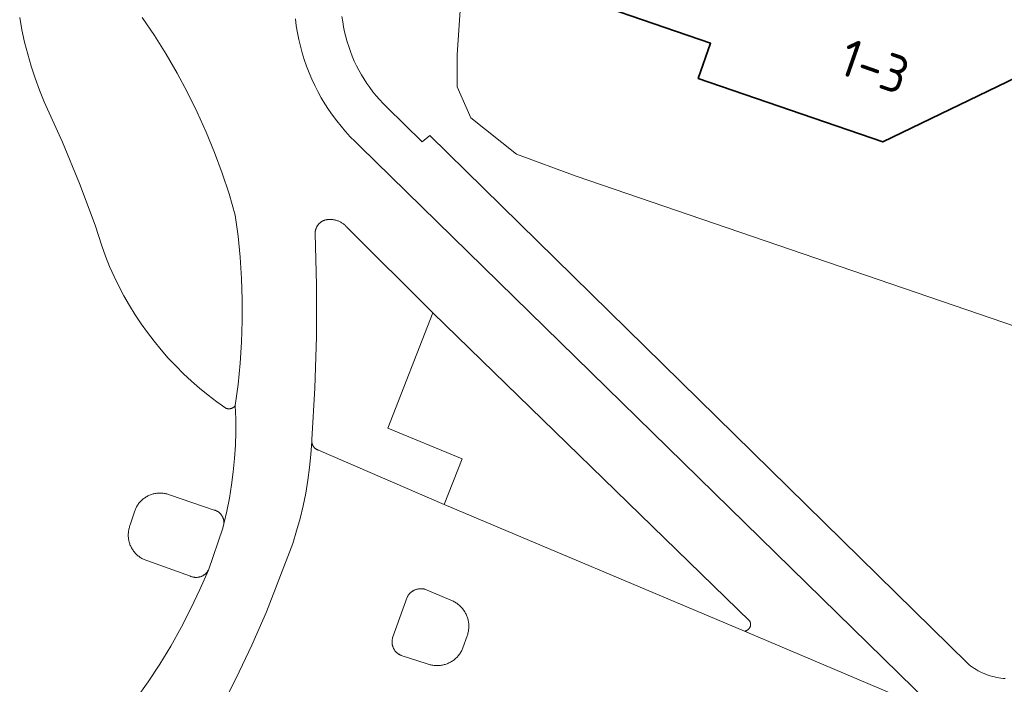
# Model space of a CAD drawing. Header units: metres. Extents: x 149984 to 156489, y 469398 to 478068.
# Tile 278 of 656: x 153631 to 153667, y 472500 to 472523. Entities that reach past the tile are written whole.
import ezdxf
from ezdxf.enums import TextEntityAlignment as Align

# ---------------------------------------------------------------- set-up
doc = ezdxf.new("R2010")
doc.units = ezdxf.units.M
doc.header["$LTSCALE"] = 0.75
for name, color, linetype, lineweight in [('B-WE-GR-BEPLANTING_CULTUUR_HEESTERS-GV', 252, 'Continuous', 18), ('B-WE-OG-BEBOUWING-GV', 6, 'Continuous', 35), ('B-WE-OG-BEBOUWING-T18', 1, 'Continuous', 18), ('B-WE-OG-TERREIN_BEGROEID-GV', 252, 'Continuous', 18), ('B-WE-OG-TERREIN_ERF-GV', 252, 'Continuous', 18), ('B-WE-VH-GESLOTENVERHARDING_ASFALT-GV', 252, 'Continuous', 18), ('B-WE-VH-GESLOTENVERHARDING_BETON-GV', 252, 'Continuous', 18), ('B-WE-VH-OPENVERHARDING_TEGEL-GV', 252, 'Continuous', 18)]:
    doc.layers.add(name, color=color, linetype=linetype, lineweight=lineweight)
doc.styles.add('NLCS-ISO-M750-T18', font='NLCS-ISO.ttf', dxfattribs={"height": 1.35})

msp = doc.modelspace()

# ---------------------------------------------------------------- linework, layer by layer
at = {"layer": 'B-WE-GR-BEPLANTING_CULTUUR_HEESTERS-GV', "flags": 128}
for points in [[(153674.276, 472509.982), (153651.233, 472517.863), (153649.094, 472518.657), (153647.453, 472519.95), (153646.964, 472521.067), (153646.964, 472522.22), (153647.097, 472524.157)], [(153642.835, 472523.586), (153642.86, 472523.403), (153642.891, 472523.221), (153642.928, 472523.04), (153642.971, 472522.861), (153643.02, 472522.683), (153643.076, 472522.507), (153643.137, 472522.333), (153643.205, 472522.161), (153643.278, 472521.992), (153643.357, 472521.825), (153643.442, 472521.661), (153643.532, 472521.5), (153643.628, 472521.342), (153643.729, 472521.188), (153643.835, 472521.037), (153643.947, 472520.89), (153644.063, 472520.746), (153644.184, 472520.607), (153644.31, 472520.472), (153644.441, 472520.342), (153645.711, 472519.089), (153645.982, 472519.327), (153665.279, 472500.399), (153665.339, 472500.349), (153665.401, 472500.301), (153665.465, 472500.255), (153665.53, 472500.212), (153665.597, 472500.171), (153665.665, 472500.132), (153665.734, 472500.095), (153665.805, 472500.061), (153665.876, 472500.029), (153665.949, 472500), (153666.023, 472499.973), (153666.097, 472499.949), (153666.172, 472499.927), (153666.248, 472499.908), (153666.325, 472499.891), (153666.402, 472499.877), (153666.48, 472499.866), (153666.558, 472499.857), (153666.636, 472499.851)]]:
    msp.add_lwpolyline(points, dxfattribs=at)
at = {"layer": 'B-WE-OG-BEBOUWING-GV', "flags": 128}
msp.add_lwpolyline([(153658.827, 472527.132), (153660.662, 472532.316), (153653.45, 472534.796), (153652.14, 472531.07), (153651.62, 472531.249), (153650.705, 472528.646), (153651.225, 472528.467), (153649.918, 472524.746), (153656.063, 472522.632), (153655.621, 472521.369), (153662.239, 472519.092), (153675.657, 472525.568), (153677.969, 472532.184), (153671.827, 472534.278), (153669.662, 472527.927), (153667.793, 472528.484), (153664.754, 472527.175), (153664.093, 472525.288)], close=True, dxfattribs=at)
at = {"layer": 'B-WE-OG-TERREIN_BEGROEID-GV', "flags": 128}
msp.add_lwpolyline([(153631.27, 472523.558), (153631.351, 472523.114), (153631.447, 472522.674), (153631.557, 472522.236), (153631.682, 472521.803), (153631.822, 472521.374), (153631.976, 472520.95), (153632.144, 472520.532), (153632.802, 472519.077), (153633.416, 472517.602), (153633.983, 472516.109), (153634.093, 472515.733), (153634.215, 472515.361), (153634.35, 472514.993), (153634.497, 472514.629), (153634.656, 472514.271), (153634.828, 472513.919), (153635.01, 472513.572), (153635.205, 472513.232), (153635.41, 472512.898), (153635.627, 472512.572), (153635.855, 472512.253), (153636.093, 472511.942), (153636.341, 472511.638), (153636.599, 472511.344), (153636.868, 472511.058), (153637.145, 472510.781), (153637.432, 472510.514), (153637.727, 472510.257), (153638.031, 472510.009), (153638.343, 472509.772), (153638.663, 472509.546), (153638.672, 472509.542), (153638.681, 472509.539), (153638.69, 472509.536), (153638.699, 472509.533), (153638.709, 472509.53), (153638.718, 472509.528), (153638.728, 472509.526), (153638.737, 472509.525), (153638.747, 472509.524), (153638.756, 472509.523), (153638.766, 472509.522), (153638.776, 472509.522), (153638.785, 472509.522), (153638.795, 472509.523), (153638.804, 472509.523), (153638.814, 472509.525), (153638.824, 472509.526), (153638.833, 472509.528), (153638.843, 472509.53), (153638.852, 472509.532), (153638.861, 472509.535), (153638.87, 472509.538), (153638.879, 472509.541), (153638.888, 472509.545), (153638.897, 472509.549), (153638.906, 472509.553), (153638.914, 472509.558), (153638.923, 472509.563), (153638.931, 472509.568), (153638.939, 472509.573), (153638.947, 472509.579), (153638.954, 472509.585), (153638.962, 472509.591), (153638.969, 472509.598), (153638.976, 472509.604), (153638.983, 472509.611), (153638.989, 472509.618), (153638.995, 472509.626), (153639.001, 472509.633), (153639.007, 472509.641), (153639.107, 472510.396), (153639.182, 472511.154), (153639.232, 472511.914), (153639.257, 472512.675), (153639.257, 472513.437), (153639.232, 472514.198), (153639.181, 472514.958), (153639.106, 472515.716), (153639.005, 472516.471), (153638.782, 472517.226), (153638.534, 472517.973), (153638.261, 472518.711), (153637.962, 472519.439), (153637.638, 472520.157), (153637.291, 472520.863), (153636.919, 472521.557), (153636.524, 472522.238), (153636.106, 472522.905), (153635.665, 472523.557)], dxfattribs=at)
msp.add_lwpolyline([(153657.489, 472501.856), (153657.487, 472501.865), (153657.484, 472501.873), (153657.481, 472501.881), (153657.478, 472501.889), (153657.475, 472501.896), (153657.471, 472501.904), (153646.092, 472512.968), (153644.475, 472508.823), (153647.151, 472507.735), (153646.505, 472506.095), (153657.274, 472501.552), (153657.282, 472501.553), (153657.291, 472501.554), (153657.299, 472501.556), (153657.307, 472501.557), (153657.316, 472501.559), (153657.324, 472501.562), (153657.332, 472501.564), (153657.34, 472501.567), (153657.348, 472501.57), (153657.356, 472501.574), (153657.363, 472501.577), (153657.371, 472501.581), (153657.378, 472501.586), (153657.385, 472501.59), (153657.392, 472501.595), (153657.399, 472501.6), (153657.406, 472501.605), (153657.412, 472501.61), (153657.419, 472501.616), (153657.425, 472501.622), (153657.431, 472501.628), (153657.436, 472501.634), (153657.442, 472501.641), (153657.447, 472501.648), (153657.452, 472501.654), (153657.457, 472501.661), (153657.461, 472501.669), (153657.466, 472501.676), (153657.47, 472501.683), (153657.473, 472501.691), (153657.477, 472501.699), (153657.48, 472501.707), (153657.483, 472501.714), (153657.486, 472501.723), (153657.488, 472501.731), (153657.49, 472501.739), (153657.492, 472501.747), (153657.493, 472501.756), (153657.495, 472501.764), (153657.496, 472501.772), (153657.496, 472501.781), (153657.497, 472501.789), (153657.497, 472501.798), (153657.496, 472501.806), (153657.496, 472501.815), (153657.495, 472501.823), (153657.494, 472501.832), (153657.493, 472501.84), (153657.491, 472501.848)], close=True, dxfattribs=at)
at = {"layer": 'B-WE-OG-TERREIN_ERF-GV', "flags": 128}
msp.add_lwpolyline([(153666.499, 472587.068), (153649.921, 472540.687), (153647.551, 472534.195), (153647.686, 472532.437), (153648.66, 472531.601), (153647.76, 472526.82), (153647.453, 472525.589), (153647.097, 472524.157), (153646.964, 472522.22), (153646.964, 472521.067), (153647.453, 472519.95), (153649.094, 472518.657), (153651.233, 472517.863), (153674.276, 472509.982), (153675.98, 472514.68), (153678.12, 472520.75), (153688.66, 472550.4)], dxfattribs=at)
msp.add_lwpolyline([(153658.827, 472527.132), (153664.093, 472525.288), (153664.754, 472527.175), (153667.793, 472528.484), (153669.662, 472527.927), (153671.827, 472534.278), (153677.969, 472532.184), (153675.657, 472525.568), (153662.239, 472519.092), (153655.621, 472521.369), (153656.063, 472522.632), (153649.918, 472524.746), (153651.225, 472528.467), (153650.705, 472528.646), (153651.62, 472531.249), (153652.14, 472531.07), (153653.45, 472534.796), (153660.662, 472532.316)], close=True, dxfattribs=at)
at = {"layer": 'B-WE-VH-GESLOTENVERHARDING_ASFALT-GV', "flags": 128}
for points in [[(153635.439, 472499.109), (153635.877, 472499.731), (153636.294, 472500.367), (153636.689, 472501.018), (153637.061, 472501.681), (153637.411, 472502.357), (153637.737, 472503.044), (153638.04, 472503.742), (153638.031, 472503.727), (153638.023, 472503.712), (153638.013, 472503.698), (153638.004, 472503.684), (153637.993, 472503.67), (153637.983, 472503.657), (153637.972, 472503.644), (153637.96, 472503.631), (153637.948, 472503.619), (153637.936, 472503.608), (153637.923, 472503.596), (153637.91, 472503.585), (153637.896, 472503.575), (153637.882, 472503.565), (153637.868, 472503.556), (153637.854, 472503.547), (153637.839, 472503.538), (153637.824, 472503.53), (153637.808, 472503.523), (153637.793, 472503.516), (153637.777, 472503.51), (153637.761, 472503.504), (153637.745, 472503.499), (153637.728, 472503.494), (153637.712, 472503.49), (153637.695, 472503.487), (153637.678, 472503.484), (153637.661, 472503.481), (153637.644, 472503.479), (153637.627, 472503.478), (153637.61, 472503.478), (153637.593, 472503.478), (153637.576, 472503.478), (153637.559, 472503.479), (153637.542, 472503.481), (153637.525, 472503.483), (153637.509, 472503.486), (153637.492, 472503.49), (153637.475, 472503.494), (153637.459, 472503.498), (153637.443, 472503.503), (153637.427, 472503.509), (153637.411, 472503.515), (153637.395, 472503.522), (153635.831, 472504.08), (153635.8, 472504.091), (153635.769, 472504.103), (153635.738, 472504.115), (153635.708, 472504.129), (153635.679, 472504.144), (153635.65, 472504.16), (153635.621, 472504.177), (153635.593, 472504.195), (153635.566, 472504.214), (153635.54, 472504.234), (153635.514, 472504.254), (153635.489, 472504.276), (153635.464, 472504.298), (153635.441, 472504.322), (153635.418, 472504.346), (153635.396, 472504.371), (153635.375, 472504.396), (153635.355, 472504.422), (153635.336, 472504.449), (153635.317, 472504.477), (153635.3, 472504.505), (153635.283, 472504.534), (153635.268, 472504.563), (153635.254, 472504.593), (153635.24, 472504.623), (153635.228, 472504.654), (153635.217, 472504.685), (153635.207, 472504.717), (153635.198, 472504.748), (153635.19, 472504.781), (153635.183, 472504.813), (153635.177, 472504.846), (153635.173, 472504.878), (153635.169, 472504.911), (153635.167, 472504.944), (153635.166, 472504.977), (153635.165, 472505.011), (153635.167, 472505.044), (153635.169, 472505.077), (153635.172, 472505.11), (153635.177, 472505.142), (153635.182, 472505.175), (153635.189, 472505.207), (153635.197, 472505.24), (153635.206, 472505.271), (153635.216, 472505.303), (153635.227, 472505.334), (153635.239, 472505.365), (153635.397, 472505.859), (153635.409, 472505.89), (153635.421, 472505.921), (153635.435, 472505.952), (153635.45, 472505.982), (153635.466, 472506.011), (153635.482, 472506.04), (153635.5, 472506.068), (153635.519, 472506.096), (153635.539, 472506.122), (153635.559, 472506.149), (153635.581, 472506.174), (153635.603, 472506.199), (153635.627, 472506.223), (153635.651, 472506.246), (153635.676, 472506.268), (153635.701, 472506.29), (153635.728, 472506.31), (153635.755, 472506.33), (153635.782, 472506.348), (153635.811, 472506.366), (153635.84, 472506.382), (153635.869, 472506.398), (153635.899, 472506.413), (153635.93, 472506.426), (153635.961, 472506.439), (153635.992, 472506.45), (153636.024, 472506.46), (153636.056, 472506.47), (153636.088, 472506.478), (153636.121, 472506.485), (153636.154, 472506.49), (153636.187, 472506.495), (153636.22, 472506.499), (153636.253, 472506.501), (153636.287, 472506.502), (153636.32, 472506.502), (153636.353, 472506.501), (153636.387, 472506.499), (153636.42, 472506.495), (153636.453, 472506.491), (153636.486, 472506.485), (153636.518, 472506.478), (153636.551, 472506.47), (153636.583, 472506.461), (153636.615, 472506.451), (153636.646, 472506.439), (153636.677, 472506.427), (153638.252, 472505.894), (153638.268, 472505.889), (153638.283, 472505.884), (153638.299, 472505.878), (153638.314, 472505.872), (153638.329, 472505.865), (153638.344, 472505.857), (153638.358, 472505.849), (153638.372, 472505.841), (153638.386, 472505.832), (153638.4, 472505.823), (153638.413, 472505.813), (153638.426, 472505.802), (153638.438, 472505.792), (153638.45, 472505.781), (153638.462, 472505.769), (153638.474, 472505.757), (153638.485, 472505.745), (153638.495, 472505.732), (153638.505, 472505.719), (153638.515, 472505.706), (153638.524, 472505.692), (153638.533, 472505.678), (153638.541, 472505.664), (153638.548, 472505.649), (153638.556, 472505.634), (153638.562, 472505.619), (153638.568, 472505.604), (153638.574, 472505.588), (153638.579, 472505.573), (153638.584, 472505.557), (153638.588, 472505.541), (153638.591, 472505.525), (153638.594, 472505.508), (153638.596, 472505.492), (153638.598, 472505.476), (153638.599, 472505.459), (153638.6, 472505.443), (153638.6, 472505.426), (153638.599, 472505.41), (153638.598, 472505.393), (153638.704, 472505.857), (153638.796, 472506.324), (153638.872, 472506.794), (153638.932, 472507.266), (153638.978, 472507.739), (153639.008, 472508.214), (153639.023, 472508.69), (153639.023, 472509.165), (153639.007, 472509.641), (153639.001, 472509.633), (153638.995, 472509.626), (153638.989, 472509.618), (153638.983, 472509.611), (153638.976, 472509.604), (153638.969, 472509.598), (153638.962, 472509.591), (153638.954, 472509.585), (153638.947, 472509.579), (153638.939, 472509.573), (153638.931, 472509.568), (153638.923, 472509.563), (153638.914, 472509.558), (153638.906, 472509.553), (153638.897, 472509.549), (153638.888, 472509.545), (153638.879, 472509.541), (153638.87, 472509.538), (153638.861, 472509.535), (153638.852, 472509.532), (153638.843, 472509.53), (153638.833, 472509.528), (153638.824, 472509.526), (153638.814, 472509.525), (153638.804, 472509.523), (153638.795, 472509.523), (153638.785, 472509.522), (153638.776, 472509.522), (153638.766, 472509.522), (153638.756, 472509.523), (153638.747, 472509.524), (153638.737, 472509.525), (153638.728, 472509.526), (153638.718, 472509.528), (153638.709, 472509.53), (153638.699, 472509.533), (153638.69, 472509.536), (153638.681, 472509.539), (153638.672, 472509.542), (153638.663, 472509.546), (153638.343, 472509.772), (153638.031, 472510.009), (153637.727, 472510.257), (153637.432, 472510.514), (153637.145, 472510.781), (153636.868, 472511.058), (153636.599, 472511.344), (153636.341, 472511.638), (153636.093, 472511.942), (153635.855, 472512.253), (153635.627, 472512.572), (153635.41, 472512.898), (153635.205, 472513.232), (153635.01, 472513.572), (153634.828, 472513.919), (153634.656, 472514.271), (153634.497, 472514.629), (153634.35, 472514.993), (153634.215, 472515.361), (153634.093, 472515.733), (153633.983, 472516.109), (153633.416, 472517.602), (153632.802, 472519.077), (153632.144, 472520.532), (153631.976, 472520.95), (153631.822, 472521.374), (153631.682, 472521.803), (153631.557, 472522.236), (153631.447, 472522.674), (153631.351, 472523.114), (153631.27, 472523.558)], [(153635.665, 472523.557), (153636.106, 472522.905), (153636.524, 472522.238), (153636.919, 472521.557), (153637.291, 472520.863), (153637.638, 472520.157), (153637.962, 472519.439), (153638.261, 472518.711), (153638.534, 472517.973), (153638.782, 472517.226), (153639.005, 472516.471), (153639.106, 472515.716), (153639.181, 472514.958), (153639.232, 472514.198), (153639.257, 472513.437), (153639.257, 472512.675), (153639.232, 472511.914), (153639.182, 472511.154), (153639.107, 472510.396), (153639.007, 472509.641), (153639.023, 472509.165), (153639.023, 472508.69), (153639.008, 472508.214), (153638.978, 472507.739), (153638.932, 472507.266), (153638.872, 472506.794), (153638.796, 472506.324), (153638.704, 472505.857), (153638.598, 472505.393), (153638.56, 472505.241), (153638.04, 472503.742), (153637.737, 472503.044), (153637.411, 472502.357), (153637.061, 472501.681), (153636.689, 472501.018), (153636.294, 472500.367), (153635.877, 472499.731), (153635.439, 472499.109)], [(153663.919, 472498.961), (153643.488, 472518.929), (153643.307, 472519.101), (153643.132, 472519.279), (153642.964, 472519.463), (153642.802, 472519.652), (153642.646, 472519.847), (153642.497, 472520.048), (153642.355, 472520.253), (153642.219, 472520.462), (153642.091, 472520.677), (153641.971, 472520.895), (153641.858, 472521.117), (153641.752, 472521.344), (153641.655, 472521.573), (153641.565, 472521.806), (153641.483, 472522.042), (153641.409, 472522.28), (153641.343, 472522.521), (153641.286, 472522.764), (153641.237, 472523.008), (153641.196, 472523.254), (153641.163, 472523.502)], [(153638.438, 472498.698), (153639.038, 472499.861), (153639.6, 472501.043), (153640.123, 472502.243), (153641.069, 472504.699), (153641.207, 472505.143), (153641.33, 472505.592), (153641.438, 472506.044), (153641.532, 472506.5), (153641.61, 472506.959), (153641.672, 472507.42), (153641.719, 472507.882), (153641.751, 472508.347), (153641.751, 472508.357), (153641.751, 472508.368), (153641.751, 472508.378), (153641.752, 472508.389), (153641.752, 472508.399), (153641.754, 472508.41), (153641.755, 472508.42), (153641.866, 472510.264), (153641.922, 472512.111), (153641.925, 472513.958), (153641.874, 472515.805), (153641.874, 472515.822), (153641.874, 472515.839), (153641.875, 472515.856), (153641.876, 472515.873), (153641.878, 472515.89), (153641.881, 472515.906), (153641.884, 472515.923), (153641.888, 472515.94), (153641.892, 472515.956), (153641.897, 472515.972), (153641.903, 472515.988), (153641.909, 472516.004), (153641.916, 472516.02), (153641.923, 472516.035), (153641.93, 472516.05), (153641.939, 472516.065), (153641.947, 472516.08), (153641.957, 472516.094), (153641.966, 472516.108), (153641.976, 472516.121), (153641.987, 472516.135), (153641.998, 472516.147), (153642.01, 472516.16), (153642.022, 472516.172), (153642.034, 472516.183), (153642.047, 472516.195), (153642.06, 472516.205), (153642.074, 472516.216), (153642.087, 472516.225), (153642.102, 472516.235), (153642.116, 472516.243), (153642.131, 472516.252), (153642.146, 472516.259), (153642.161, 472516.267), (153642.177, 472516.273), (153642.193, 472516.279), (153642.209, 472516.285), (153642.225, 472516.29), (153642.241, 472516.294), (153642.258, 472516.298), (153642.275, 472516.302), (153642.291, 472516.304), (153642.308, 472516.306), (153642.325, 472516.308), (153642.342, 472516.309), (153642.37, 472516.311), (153642.398, 472516.312), (153642.425, 472516.312), (153642.453, 472516.311), (153642.481, 472516.309), (153642.508, 472516.306), (153642.536, 472516.302), (153642.563, 472516.297), (153642.59, 472516.291), (153642.617, 472516.284), (153642.644, 472516.276), (153642.671, 472516.267), (153642.697, 472516.258), (153642.722, 472516.247), (153642.748, 472516.236), (153642.773, 472516.224), (153642.797, 472516.21), (153642.821, 472516.196), (153642.845, 472516.182), (153642.868, 472516.166), (153642.89, 472516.15), (153642.912, 472516.132), (153642.933, 472516.114), (153642.954, 472516.096), (153642.974, 472516.076), (153642.993, 472516.056), (153643.011, 472516.035), (153643.029, 472516.014), (153646.092, 472512.968), (153657.471, 472501.904), (153657.475, 472501.896), (153657.478, 472501.889), (153657.481, 472501.881), (153657.484, 472501.873), (153657.487, 472501.865), (153657.489, 472501.856), (153657.491, 472501.848), (153657.493, 472501.84), (153657.494, 472501.832), (153657.495, 472501.823), (153657.496, 472501.815), (153657.496, 472501.806), (153657.497, 472501.798), (153657.497, 472501.789), (153657.496, 472501.781), (153657.496, 472501.772), (153657.495, 472501.764), (153657.493, 472501.756), (153657.492, 472501.747), (153657.49, 472501.739), (153657.488, 472501.731), (153657.486, 472501.723), (153657.483, 472501.714), (153657.48, 472501.707), (153657.477, 472501.699), (153657.473, 472501.691), (153657.47, 472501.683), (153657.466, 472501.676), (153657.461, 472501.669), (153657.457, 472501.661), (153657.452, 472501.654), (153657.447, 472501.648), (153657.442, 472501.641), (153657.436, 472501.634), (153657.431, 472501.628), (153657.425, 472501.622), (153657.419, 472501.616), (153657.412, 472501.61), (153657.406, 472501.605), (153657.399, 472501.6), (153657.392, 472501.595), (153657.385, 472501.59), (153657.378, 472501.586), (153657.371, 472501.581), (153657.363, 472501.577), (153657.356, 472501.574), (153657.348, 472501.57), (153657.34, 472501.567), (153657.332, 472501.564), (153657.324, 472501.562), (153657.316, 472501.559), (153657.307, 472501.557), (153657.299, 472501.556), (153657.291, 472501.554), (153657.282, 472501.553), (153657.274, 472501.552), (153664.549, 472498.472)], [(153664.549, 472498.472), (153657.274, 472501.552), (153646.505, 472506.095), (153641.988, 472508.04), (153641.977, 472508.044), (153641.966, 472508.048), (153641.955, 472508.053), (153641.944, 472508.058), (153641.934, 472508.063), (153641.924, 472508.069), (153641.914, 472508.075), (153641.904, 472508.081), (153641.894, 472508.088), (153641.885, 472508.095), (153641.875, 472508.102), (153641.866, 472508.11), (153641.858, 472508.118), (153641.849, 472508.126), (153641.841, 472508.134), (153641.833, 472508.143), (153641.826, 472508.152), (153641.819, 472508.161), (153641.812, 472508.171), (153641.805, 472508.181), (153641.799, 472508.191), (153641.793, 472508.201), (153641.788, 472508.211), (153641.783, 472508.222), (153641.778, 472508.233), (153641.774, 472508.244), (153641.77, 472508.255), (153641.766, 472508.266), (153641.763, 472508.277), (153641.76, 472508.288), (153641.757, 472508.3), (153641.755, 472508.312), (153641.754, 472508.323), (153641.752, 472508.335), (153641.751, 472508.347), (153641.719, 472507.882), (153641.672, 472507.42), (153641.61, 472506.959), (153641.532, 472506.5), (153641.438, 472506.044), (153641.33, 472505.592), (153641.207, 472505.143), (153641.069, 472504.699), (153640.123, 472502.243), (153639.6, 472501.043), (153639.038, 472499.861), (153638.438, 472498.698)]]:
    msp.add_lwpolyline(points, dxfattribs=at)
msp.add_lwpolyline([(153644.725, 472500.865), (153644.715, 472500.88), (153644.706, 472500.895), (153644.697, 472500.911), (153644.688, 472500.926), (153644.68, 472500.942), (153644.673, 472500.959), (153644.666, 472500.975), (153644.66, 472500.992), (153644.654, 472501.009), (153644.649, 472501.026), (153644.645, 472501.044), (153644.641, 472501.061), (153644.638, 472501.079), (153644.635, 472501.096), (153644.633, 472501.114), (153644.632, 472501.132), (153644.631, 472501.15), (153644.631, 472501.168), (153644.632, 472501.186), (153644.633, 472501.204), (153644.635, 472501.221), (153644.637, 472501.239), (153644.64, 472501.257), (153644.644, 472501.274), (153644.648, 472501.292), (153644.653, 472501.309), (153645.174, 472502.771), (153645.183, 472502.788), (153645.193, 472502.804), (153645.203, 472502.821), (153645.214, 472502.837), (153645.225, 472502.852), (153645.237, 472502.867), (153645.249, 472502.882), (153645.262, 472502.896), (153645.275, 472502.91), (153645.289, 472502.923), (153645.303, 472502.936), (153645.318, 472502.948), (153645.333, 472502.96), (153645.348, 472502.971), (153645.364, 472502.982), (153645.38, 472502.992), (153645.397, 472503.002), (153645.414, 472503.011), (153645.431, 472503.02), (153645.449, 472503.027), (153645.466, 472503.035), (153645.484, 472503.041), (153645.502, 472503.047), (153645.521, 472503.053), (153645.539, 472503.058), (153645.558, 472503.062), (153645.577, 472503.065), (153645.596, 472503.068), (153645.615, 472503.07), (153645.634, 472503.072), (153645.653, 472503.073), (153645.672, 472503.073), (153645.691, 472503.072), (153645.711, 472503.071), (153645.73, 472503.07), (153645.749, 472503.067), (153645.768, 472503.064), (153645.786, 472503.06), (153645.805, 472503.056), (153646.738, 472502.662), (153646.77, 472502.649), (153646.802, 472502.635), (153646.833, 472502.62), (153646.864, 472502.604), (153646.894, 472502.586), (153646.924, 472502.568), (153646.953, 472502.549), (153646.981, 472502.528), (153647.009, 472502.507), (153647.036, 472502.485), (153647.062, 472502.462), (153647.087, 472502.438), (153647.111, 472502.413), (153647.135, 472502.387), (153647.157, 472502.361), (153647.179, 472502.333), (153647.199, 472502.305), (153647.219, 472502.277), (153647.238, 472502.247), (153647.255, 472502.217), (153647.272, 472502.187), (153647.288, 472502.156), (153647.302, 472502.124), (153647.315, 472502.092), (153647.328, 472502.059), (153647.339, 472502.026), (153647.349, 472501.993), (153647.357, 472501.959), (153647.365, 472501.925), (153647.372, 472501.891), (153647.377, 472501.857), (153647.381, 472501.822), (153647.384, 472501.787), (153647.385, 472501.753), (153647.386, 472501.718), (153647.385, 472501.683), (153647.383, 472501.648), (153647.38, 472501.614), (153647.376, 472501.579), (153647.37, 472501.545), (153647.364, 472501.511), (153647.356, 472501.477), (153647.347, 472501.443), (153647.336, 472501.41), (153647.325, 472501.377), (153647.176, 472500.95), (153647.163, 472500.918), (153647.149, 472500.887), (153647.133, 472500.856), (153647.117, 472500.825), (153647.1, 472500.795), (153647.081, 472500.766), (153647.062, 472500.738), (153647.042, 472500.71), (153647.02, 472500.683), (153646.998, 472500.656), (153646.975, 472500.631), (153646.951, 472500.606), (153646.926, 472500.582), (153646.9, 472500.559), (153646.874, 472500.537), (153646.847, 472500.516), (153646.819, 472500.495), (153646.79, 472500.476), (153646.761, 472500.458), (153646.731, 472500.441), (153646.7, 472500.424), (153646.669, 472500.409), (153646.638, 472500.395), (153646.606, 472500.382), (153646.573, 472500.37), (153646.541, 472500.36), (153646.507, 472500.35), (153646.474, 472500.342), (153646.44, 472500.335), (153646.406, 472500.328), (153646.372, 472500.324), (153646.338, 472500.32), (153646.303, 472500.317), (153646.269, 472500.316), (153646.234, 472500.316), (153646.2, 472500.317), (153646.165, 472500.319), (153646.131, 472500.323), (153646.097, 472500.327), (153646.063, 472500.333), (153646.029, 472500.34), (153645.996, 472500.349), (153645.962, 472500.358), (153645.929, 472500.368), (153645.897, 472500.38), (153644.962, 472500.681), (153644.945, 472500.688), (153644.929, 472500.695), (153644.913, 472500.703), (153644.897, 472500.711), (153644.882, 472500.72), (153644.866, 472500.729), (153644.851, 472500.739), (153644.837, 472500.75), (153644.823, 472500.761), (153644.809, 472500.772), (153644.796, 472500.784), (153644.783, 472500.797), (153644.77, 472500.81), (153644.758, 472500.823), (153644.747, 472500.837), (153644.736, 472500.851)], close=True, dxfattribs=at)
at = {"layer": 'B-WE-VH-GESLOTENVERHARDING_BETON-GV', "flags": 128}
for points in [[(153638.04, 472503.742), (153638.56, 472505.241), (153638.598, 472505.393), (153638.599, 472505.41), (153638.6, 472505.426), (153638.6, 472505.443), (153638.599, 472505.459), (153638.598, 472505.476), (153638.596, 472505.492), (153638.594, 472505.508), (153638.591, 472505.525), (153638.588, 472505.541), (153638.584, 472505.557), (153638.579, 472505.573), (153638.574, 472505.588), (153638.568, 472505.604), (153638.562, 472505.619), (153638.556, 472505.634), (153638.548, 472505.649), (153638.541, 472505.664), (153638.533, 472505.678), (153638.524, 472505.692), (153638.515, 472505.706), (153638.505, 472505.719), (153638.495, 472505.732), (153638.485, 472505.745), (153638.474, 472505.757), (153638.462, 472505.769), (153638.45, 472505.781), (153638.438, 472505.792), (153638.426, 472505.802), (153638.413, 472505.813), (153638.4, 472505.823), (153638.386, 472505.832), (153638.372, 472505.841), (153638.358, 472505.849), (153638.344, 472505.857), (153638.329, 472505.865), (153638.314, 472505.872), (153638.299, 472505.878), (153638.283, 472505.884), (153638.268, 472505.889), (153638.252, 472505.894), (153636.677, 472506.427), (153636.646, 472506.439), (153636.615, 472506.451), (153636.583, 472506.461), (153636.551, 472506.47), (153636.518, 472506.478), (153636.486, 472506.485), (153636.453, 472506.491), (153636.42, 472506.495), (153636.387, 472506.499), (153636.353, 472506.501), (153636.32, 472506.502), (153636.287, 472506.502), (153636.253, 472506.501), (153636.22, 472506.499), (153636.187, 472506.495), (153636.154, 472506.49), (153636.121, 472506.485), (153636.088, 472506.478), (153636.056, 472506.47), (153636.024, 472506.46), (153635.992, 472506.45), (153635.961, 472506.439), (153635.93, 472506.426), (153635.899, 472506.413), (153635.869, 472506.398), (153635.84, 472506.382), (153635.811, 472506.366), (153635.782, 472506.348), (153635.755, 472506.33), (153635.728, 472506.31), (153635.701, 472506.29), (153635.676, 472506.268), (153635.651, 472506.246), (153635.627, 472506.223), (153635.603, 472506.199), (153635.581, 472506.174), (153635.559, 472506.149), (153635.539, 472506.122), (153635.519, 472506.096), (153635.5, 472506.068), (153635.482, 472506.04), (153635.466, 472506.011), (153635.45, 472505.982), (153635.435, 472505.952), (153635.421, 472505.921), (153635.409, 472505.89), (153635.397, 472505.859), (153635.239, 472505.365), (153635.227, 472505.334), (153635.216, 472505.303), (153635.206, 472505.271), (153635.197, 472505.24), (153635.189, 472505.207), (153635.182, 472505.175), (153635.177, 472505.142), (153635.172, 472505.11), (153635.169, 472505.077), (153635.167, 472505.044), (153635.165, 472505.011), (153635.166, 472504.977), (153635.167, 472504.944), (153635.169, 472504.911), (153635.173, 472504.878), (153635.177, 472504.846), (153635.183, 472504.813), (153635.19, 472504.781), (153635.198, 472504.748), (153635.207, 472504.717), (153635.217, 472504.685), (153635.228, 472504.654), (153635.24, 472504.623), (153635.254, 472504.593), (153635.268, 472504.563), (153635.283, 472504.534), (153635.3, 472504.505), (153635.317, 472504.477), (153635.336, 472504.449), (153635.355, 472504.422), (153635.375, 472504.396), (153635.396, 472504.371), (153635.418, 472504.346), (153635.441, 472504.322), (153635.464, 472504.298), (153635.489, 472504.276), (153635.514, 472504.254), (153635.54, 472504.234), (153635.566, 472504.214), (153635.593, 472504.195), (153635.621, 472504.177), (153635.65, 472504.16), (153635.679, 472504.144), (153635.708, 472504.129), (153635.738, 472504.115), (153635.769, 472504.103), (153635.8, 472504.091), (153635.831, 472504.08), (153637.395, 472503.522), (153637.411, 472503.515), (153637.427, 472503.509), (153637.443, 472503.503), (153637.459, 472503.498), (153637.475, 472503.494), (153637.492, 472503.49), (153637.509, 472503.486), (153637.525, 472503.483), (153637.542, 472503.481), (153637.559, 472503.479), (153637.576, 472503.478), (153637.593, 472503.478), (153637.61, 472503.478), (153637.627, 472503.478), (153637.644, 472503.479), (153637.661, 472503.481), (153637.678, 472503.484), (153637.695, 472503.487), (153637.712, 472503.49), (153637.728, 472503.494), (153637.745, 472503.499), (153637.761, 472503.504), (153637.777, 472503.51), (153637.793, 472503.516), (153637.808, 472503.523), (153637.824, 472503.53), (153637.839, 472503.538), (153637.854, 472503.547), (153637.868, 472503.556), (153637.882, 472503.565), (153637.896, 472503.575), (153637.91, 472503.585), (153637.923, 472503.596), (153637.936, 472503.608), (153637.948, 472503.619), (153637.96, 472503.631), (153637.972, 472503.644), (153637.983, 472503.657), (153637.993, 472503.67), (153638.004, 472503.684), (153638.013, 472503.698), (153638.023, 472503.712), (153638.031, 472503.727)], [(153644.715, 472500.88), (153644.725, 472500.865), (153644.736, 472500.851), (153644.747, 472500.837), (153644.758, 472500.823), (153644.77, 472500.81), (153644.783, 472500.797), (153644.796, 472500.784), (153644.809, 472500.772), (153644.823, 472500.761), (153644.837, 472500.75), (153644.851, 472500.739), (153644.866, 472500.729), (153644.882, 472500.72), (153644.897, 472500.711), (153644.913, 472500.703), (153644.929, 472500.695), (153644.945, 472500.688), (153644.962, 472500.681), (153645.897, 472500.38), (153645.929, 472500.368), (153645.962, 472500.358), (153645.996, 472500.349), (153646.029, 472500.34), (153646.063, 472500.333), (153646.097, 472500.327), (153646.131, 472500.323), (153646.165, 472500.319), (153646.2, 472500.317), (153646.234, 472500.316), (153646.269, 472500.316), (153646.303, 472500.317), (153646.338, 472500.32), (153646.372, 472500.324), (153646.406, 472500.328), (153646.44, 472500.335), (153646.474, 472500.342), (153646.507, 472500.35), (153646.541, 472500.36), (153646.573, 472500.37), (153646.606, 472500.382), (153646.638, 472500.395), (153646.669, 472500.409), (153646.7, 472500.424), (153646.731, 472500.441), (153646.761, 472500.458), (153646.79, 472500.476), (153646.819, 472500.495), (153646.847, 472500.516), (153646.874, 472500.537), (153646.9, 472500.559), (153646.926, 472500.582), (153646.951, 472500.606), (153646.975, 472500.631), (153646.998, 472500.656), (153647.02, 472500.683), (153647.042, 472500.71), (153647.062, 472500.738), (153647.081, 472500.766), (153647.1, 472500.795), (153647.117, 472500.825), (153647.133, 472500.856), (153647.149, 472500.887), (153647.163, 472500.918), (153647.176, 472500.95), (153647.325, 472501.377), (153647.336, 472501.41), (153647.347, 472501.443), (153647.356, 472501.477), (153647.364, 472501.511), (153647.37, 472501.545), (153647.376, 472501.579), (153647.38, 472501.614), (153647.383, 472501.648), (153647.385, 472501.683), (153647.386, 472501.718), (153647.385, 472501.753), (153647.384, 472501.787), (153647.381, 472501.822), (153647.377, 472501.857), (153647.372, 472501.891), (153647.365, 472501.925), (153647.357, 472501.959), (153647.349, 472501.993), (153647.339, 472502.026), (153647.328, 472502.059), (153647.315, 472502.092), (153647.302, 472502.124), (153647.288, 472502.156), (153647.272, 472502.187), (153647.255, 472502.217), (153647.238, 472502.247), (153647.219, 472502.277), (153647.199, 472502.305), (153647.179, 472502.333), (153647.157, 472502.361), (153647.135, 472502.387), (153647.111, 472502.413), (153647.087, 472502.438), (153647.062, 472502.462), (153647.036, 472502.485), (153647.009, 472502.507), (153646.981, 472502.528), (153646.953, 472502.549), (153646.924, 472502.568), (153646.894, 472502.586), (153646.864, 472502.604), (153646.833, 472502.62), (153646.802, 472502.635), (153646.77, 472502.649), (153646.738, 472502.662), (153645.805, 472503.056), (153645.786, 472503.06), (153645.768, 472503.064), (153645.749, 472503.067), (153645.73, 472503.07), (153645.711, 472503.071), (153645.691, 472503.072), (153645.672, 472503.073), (153645.653, 472503.073), (153645.634, 472503.072), (153645.615, 472503.07), (153645.596, 472503.068), (153645.577, 472503.065), (153645.558, 472503.062), (153645.539, 472503.058), (153645.521, 472503.053), (153645.502, 472503.047), (153645.484, 472503.041), (153645.466, 472503.035), (153645.449, 472503.027), (153645.431, 472503.02), (153645.414, 472503.011), (153645.397, 472503.002), (153645.38, 472502.992), (153645.364, 472502.982), (153645.348, 472502.971), (153645.333, 472502.96), (153645.318, 472502.948), (153645.303, 472502.936), (153645.289, 472502.923), (153645.275, 472502.91), (153645.262, 472502.896), (153645.249, 472502.882), (153645.237, 472502.867), (153645.225, 472502.852), (153645.214, 472502.837), (153645.203, 472502.821), (153645.193, 472502.804), (153645.183, 472502.788), (153645.174, 472502.771), (153644.653, 472501.309), (153644.648, 472501.292), (153644.644, 472501.274), (153644.64, 472501.257), (153644.637, 472501.239), (153644.635, 472501.221), (153644.633, 472501.204), (153644.632, 472501.186), (153644.631, 472501.168), (153644.631, 472501.15), (153644.632, 472501.132), (153644.633, 472501.114), (153644.635, 472501.096), (153644.638, 472501.079), (153644.641, 472501.061), (153644.645, 472501.044), (153644.649, 472501.026), (153644.654, 472501.009), (153644.66, 472500.992), (153644.666, 472500.975), (153644.673, 472500.959), (153644.68, 472500.942), (153644.688, 472500.926), (153644.697, 472500.911), (153644.706, 472500.895)]]:
    msp.add_lwpolyline(points, close=True, dxfattribs=at)
at = {"layer": 'B-WE-VH-OPENVERHARDING_TEGEL-GV', "flags": 128}
for points in [[(153641.163, 472523.502), (153641.196, 472523.254), (153641.237, 472523.008), (153641.286, 472522.764), (153641.343, 472522.521), (153641.409, 472522.28), (153641.483, 472522.042), (153641.565, 472521.806), (153641.655, 472521.573), (153641.752, 472521.344), (153641.858, 472521.117), (153641.971, 472520.895), (153642.091, 472520.677), (153642.219, 472520.462), (153642.355, 472520.253), (153642.497, 472520.048), (153642.646, 472519.847), (153642.802, 472519.652), (153642.964, 472519.463), (153643.132, 472519.279), (153643.307, 472519.101), (153643.488, 472518.929), (153663.919, 472498.961)], [(153666.636, 472499.851), (153666.558, 472499.857), (153666.48, 472499.866), (153666.402, 472499.877), (153666.325, 472499.891), (153666.248, 472499.908), (153666.172, 472499.927), (153666.097, 472499.949), (153666.023, 472499.973), (153665.949, 472500), (153665.876, 472500.029), (153665.805, 472500.061), (153665.734, 472500.095), (153665.665, 472500.132), (153665.597, 472500.171), (153665.53, 472500.212), (153665.465, 472500.255), (153665.401, 472500.301), (153665.339, 472500.349), (153665.279, 472500.399), (153645.982, 472519.327), (153645.711, 472519.089), (153644.441, 472520.342), (153644.31, 472520.472), (153644.184, 472520.607), (153644.063, 472520.746), (153643.947, 472520.89), (153643.835, 472521.037), (153643.729, 472521.188), (153643.628, 472521.342), (153643.532, 472521.5), (153643.442, 472521.661), (153643.357, 472521.825), (153643.278, 472521.992), (153643.205, 472522.161), (153643.137, 472522.333), (153643.076, 472522.507), (153643.02, 472522.683), (153642.971, 472522.861), (153642.928, 472523.04), (153642.891, 472523.221), (153642.86, 472523.403), (153642.835, 472523.586)]]:
    msp.add_lwpolyline(points, dxfattribs=at)
msp.add_lwpolyline([(153646.092, 472512.968), (153643.029, 472516.014), (153643.011, 472516.035), (153642.993, 472516.056), (153642.974, 472516.076), (153642.954, 472516.096), (153642.933, 472516.114), (153642.912, 472516.132), (153642.89, 472516.15), (153642.868, 472516.166), (153642.845, 472516.182), (153642.821, 472516.196), (153642.797, 472516.21), (153642.773, 472516.224), (153642.748, 472516.236), (153642.722, 472516.247), (153642.697, 472516.258), (153642.671, 472516.267), (153642.644, 472516.276), (153642.617, 472516.284), (153642.59, 472516.291), (153642.563, 472516.297), (153642.536, 472516.302), (153642.508, 472516.306), (153642.481, 472516.309), (153642.453, 472516.311), (153642.425, 472516.312), (153642.398, 472516.312), (153642.37, 472516.311), (153642.342, 472516.309), (153642.325, 472516.308), (153642.308, 472516.306), (153642.291, 472516.304), (153642.275, 472516.302), (153642.258, 472516.298), (153642.241, 472516.294), (153642.225, 472516.29), (153642.209, 472516.285), (153642.193, 472516.279), (153642.177, 472516.273), (153642.161, 472516.267), (153642.146, 472516.259), (153642.131, 472516.252), (153642.116, 472516.243), (153642.102, 472516.235), (153642.087, 472516.225), (153642.074, 472516.216), (153642.06, 472516.205), (153642.047, 472516.195), (153642.034, 472516.183), (153642.022, 472516.172), (153642.01, 472516.16), (153641.998, 472516.147), (153641.987, 472516.135), (153641.976, 472516.121), (153641.966, 472516.108), (153641.957, 472516.094), (153641.947, 472516.08), (153641.939, 472516.065), (153641.93, 472516.05), (153641.923, 472516.035), (153641.916, 472516.02), (153641.909, 472516.004), (153641.903, 472515.988), (153641.897, 472515.972), (153641.892, 472515.956), (153641.888, 472515.94), (153641.884, 472515.923), (153641.881, 472515.906), (153641.878, 472515.89), (153641.876, 472515.873), (153641.875, 472515.856), (153641.874, 472515.839), (153641.874, 472515.822), (153641.874, 472515.805), (153641.925, 472513.958), (153641.922, 472512.111), (153641.866, 472510.264), (153641.755, 472508.42), (153641.754, 472508.41), (153641.752, 472508.399), (153641.752, 472508.389), (153641.751, 472508.378), (153641.751, 472508.368), (153641.751, 472508.357), (153641.751, 472508.347), (153641.752, 472508.335), (153641.754, 472508.323), (153641.755, 472508.312), (153641.757, 472508.3), (153641.76, 472508.288), (153641.763, 472508.277), (153641.766, 472508.266), (153641.77, 472508.255), (153641.774, 472508.244), (153641.778, 472508.233), (153641.783, 472508.222), (153641.788, 472508.211), (153641.793, 472508.201), (153641.799, 472508.191), (153641.805, 472508.181), (153641.812, 472508.171), (153641.819, 472508.161), (153641.826, 472508.152), (153641.833, 472508.143), (153641.841, 472508.134), (153641.849, 472508.126), (153641.858, 472508.118), (153641.866, 472508.11), (153641.875, 472508.102), (153641.885, 472508.095), (153641.894, 472508.088), (153641.904, 472508.081), (153641.914, 472508.075), (153641.924, 472508.069), (153641.934, 472508.063), (153641.944, 472508.058), (153641.955, 472508.053), (153641.966, 472508.048), (153641.977, 472508.044), (153641.988, 472508.04), (153646.505, 472506.095), (153647.151, 472507.735), (153644.475, 472508.823)], close=True, dxfattribs=at)

# ---------------------------------------------------------------- texts
at = {"layer": 'B-WE-OG-BEBOUWING-T18', "style": 'NLCS-ISO-M750-T18'}
msp.add_text('1-3', height=1.35, rotation=340.8, dxfattribs=at).set_placement((153661.95, 472521.8), align=Align.MIDDLE)

doc.saveas('drawing.dxf')
